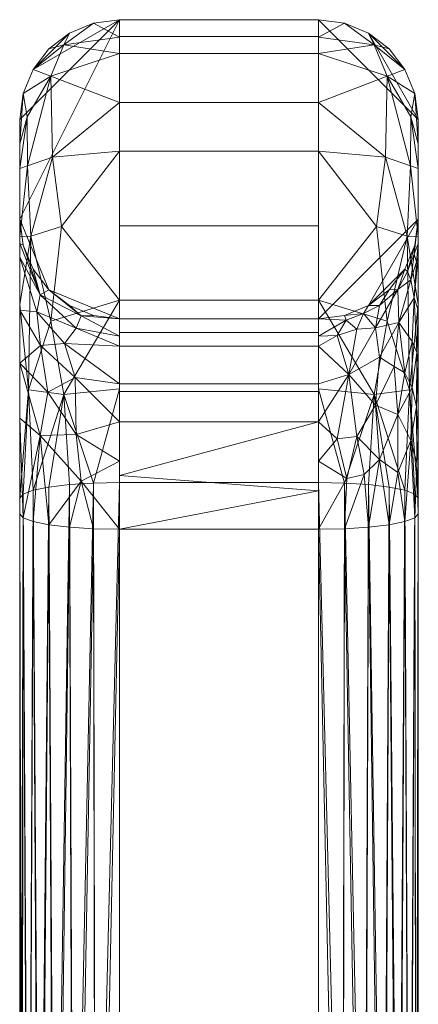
# Model space of a CAD drawing. Header units: inches. Extents: x 15 to 638, y -384 to 556.
# Tile 1001 of 1056: x 448.75 to 450.75, y 460.44 to 465.37. Entities that reach past the tile are written whole.
import ezdxf

# ---------------------------------------------------------------- set-up
doc = ezdxf.new("R2010")
doc.units = ezdxf.units.IN
doc.header["$MEASUREMENT"] = 0
doc.layers.add('Q-SPCQ', color=2, linetype='Continuous', lineweight=9)

# ---------------------------------------------------------------- blocks, each defined once
blk = doc.blocks.new('Downspout - Downspout_4650-5603892-_3D_')
at = {"layer": 'Q-SPCQ'}
mesh = blk.add_polyface(dxfattribs=at)
corners = [(-1, -8.3706, 150), (-1, -7.8706, 150), (-1, -7.8706, 122.8071), (-1, -7.6799, 122.0126), (-1, -7.1492, 121.3913), (-1, -6.3944, 121.0787), (-1, -1.0055, 120.2252), (-1, -0.3122, 118.2373), (-1, 0.1088, 116.1745), (-1, 0.25, 114.0739), (-1, 0.25), (-1, -0.25), (-1, -0.25, 114.0739), (-1, -0.3747, 116.0166), (-1, -0.7467, 117.9275), (-1, -1.36, 119.7751), (-1, -6.4726, 120.5848), (-1, -7.4431, 120.9868), (-1, -8.1254, 121.7856), (-1, -8.3706, 122.8071)]
mesh.append_faces([[corners[k] for k in face] for face in [(5, 17, 4), (6, 15, 5)]], dxfattribs={"vtx0": -1, "vtx1": -1})
mesh.append_faces([[corners[k] for k in face] for face in [(18, 3, 4, 17), (19, 2, 3, 18), (13, 8, 9, 12), (15, 6, 7, 14), (14, 7, 8, 13)]], dxfattribs={"vtx0": -1, "vtx2": -1})
mesh.append_faces([[corners[k] for k in face] for face in [(16, 17, 5, 15)]], dxfattribs={"vtx1": -1, "vtx2": -1})
mesh.append_faces([[corners[k] for k in face] for face in [(10, 11, 12, 9)]], dxfattribs={"vtx2": -1})
mesh.append_faces([[corners[k] for k in face] for face in [(19, 0, 1, 2)]], dxfattribs={"vtx3": -1})
mesh = blk.add_polyface(dxfattribs=at)
corners = [(1, -7.8706, 150), (1, -8.3706, 150), (1, -8.3706, 122.8071), (1, -8.1254, 121.7856), (1, -7.4431, 120.9868), (1, -6.4726, 120.5848), (1, -1.36, 119.7751), (1, -0.7467, 117.9275), (1, -0.3747, 116.0166), (1, -0.25, 114.0739), (1, -0.25), (1, 0.25), (1, 0.25, 114.0739), (1, 0.1088, 116.1745), (1, -0.3122, 118.2373), (1, -1.0055, 120.2252), (1, -6.3944, 121.0787), (1, -7.1492, 121.3913), (1, -7.6799, 122.0126), (1, -7.8706, 122.8071)]
mesh.append_faces([[corners[k] for k in face] for face in [(15, 6, 14)]], dxfattribs={"vtx0": -1, "vtx1": -1})
mesh.append_faces([[corners[k] for k in face] for face in [(16, 5, 6, 15), (7, 13, 14, 6), (13, 7, 8, 12)]], dxfattribs={"vtx0": -1, "vtx2": -1})
mesh.append_faces([[corners[k] for k in face] for face in [(8, 9, 12)]], dxfattribs={"vtx1": -1, "vtx2": -1})
mesh.append_faces([[corners[k] for k in face] for face in [(18, 19, 2, 3), (17, 18, 3, 4), (4, 5, 16, 17)]], dxfattribs={"vtx1": -1, "vtx3": -1})
mesh.append_faces([[corners[k] for k in face] for face in [(0, 1, 2, 19)]], dxfattribs={"vtx2": -1})
mesh.append_faces([[corners[k] for k in face] for face in [(9, 10, 11, 12)]], dxfattribs={"vtx3": -1})
mesh = blk.add_polyface(dxfattribs=at)
corners = [(-1, -6.3944, 121.0787), (-0.983, -6.3741, 121.2065), (-0.933, -6.3553, 121.3256), (-0.8536, -6.3391, 121.4279), (-0.75, -6.3266, 121.5064), (-0.6294, -6.3188, 121.5557), (-0.5, -6.3162, 121.5725), (-0.5, -0.6568, 120.6762), (-0.6189, -0.6667, 120.6632), (-0.7292, -0.6953, 120.6259), (-0.8246, -0.7397, 120.5682), (-0.9008, -0.7963, 120.4947), (-0.9558, -0.8615, 120.4104), (-0.989, -0.9322, 120.3193), (-1, -1.0055, 120.2252)]
mesh.append_faces([[corners[k] for k in face] for face in [(0, 13, 14)]], dxfattribs={"vtx0": -1})
mesh.append_faces([[corners[k] for k in face] for face in [(6, 8, 5), (4, 10, 3), (10, 4, 9), (3, 11, 2), (2, 12, 1), (11, 3, 10)]], dxfattribs={"vtx0": -1, "vtx1": -1})
mesh.append_faces([[corners[k] for k in face] for face in [(5, 8, 9), (2, 11, 12), (1, 12, 13), (13, 0, 1)]], dxfattribs={"vtx0": -1, "vtx2": -1})
mesh.append_faces([[corners[k] for k in face] for face in [(4, 5, 9)]], dxfattribs={"vtx1": -1, "vtx2": -1})
mesh.append_faces([[corners[k] for k in face] for face in [(6, 7, 8)]], dxfattribs={"vtx2": -1})
mesh = blk.add_polyface(dxfattribs=at)
corners = [(0.5, -6.3162, 121.5725), (0.5, -0.6568, 120.6762), (-0.5, -0.6568, 120.6762), (-0.5, -6.3162, 121.5725)]
mesh.append_faces([[corners[k] for k in face] for face in [(0, 1, 2, 3)]])
mesh = blk.add_polyface(dxfattribs=at)
corners = [(0.5, -6.3162, 121.5725), (0.6294, -6.3188, 121.5557), (0.75, -6.3266, 121.5064), (0.8536, -6.3391, 121.4279), (0.933, -6.3553, 121.3256), (0.983, -6.3741, 121.2065), (1, -6.3944, 121.0787), (1, -1.0055, 120.2252), (0.9889, -0.9321, 120.3195), (0.9558, -0.8614, 120.4105), (0.9007, -0.7962, 120.4949), (0.8245, -0.7397, 120.5682), (0.7292, -0.6953, 120.626), (0.6188, -0.6667, 120.6632), (0.5, -0.6568, 120.6762)]
mesh.append_faces([[corners[k] for k in face] for face in [(3, 11, 2), (2, 12, 1), (11, 3, 10)]], dxfattribs={"vtx0": -1, "vtx1": -1})
mesh.append_faces([[corners[k] for k in face] for face in [(5, 8, 9), (4, 9, 10), (5, 7, 8), (9, 4, 5), (10, 3, 4), (2, 11, 12), (13, 0, 1)]], dxfattribs={"vtx0": -1, "vtx2": -1})
mesh.append_faces([[corners[k] for k in face] for face in [(6, 7, 5), (14, 0, 13)]], dxfattribs={"vtx1": -1})
mesh.append_faces([[corners[k] for k in face] for face in [(12, 13, 1)]], dxfattribs={"vtx1": -1, "vtx2": -1})
mesh = blk.add_polyface(dxfattribs=at)
corners = [(-0.5, -6.5508, 120.091), (-0.6294, -6.5482, 120.1078), (-0.75, -6.5403, 120.1572), (-0.8536, -6.5279, 120.2356), (-0.933, -6.5117, 120.3379), (-0.983, -6.4928, 120.457), (-1, -6.4726, 120.5848), (-1, -1.36, 119.7751), (-0.9889, -1.4349, 119.6811), (-0.9559, -1.5073, 119.5905), (-0.901, -1.5745, 119.5067), (-0.8251, -1.6333, 119.4338), (-0.73, -1.6798, 119.3762), (-0.6194, -1.71, 119.3389), (-0.5, -1.7205, 119.3259)]
mesh.append_faces([[corners[k] for k in face] for face in [(6, 8, 5), (4, 10, 3), (10, 4, 9), (3, 11, 2), (2, 12, 1), (11, 3, 10)]], dxfattribs={"vtx0": -1, "vtx1": -1})
mesh.append_faces([[corners[k] for k in face] for face in [(13, 0, 1)]], dxfattribs={"vtx0": -1, "vtx2": -1})
mesh.append_faces([[corners[k] for k in face] for face in [(7, 8, 6)]], dxfattribs={"vtx1": -1})
mesh.append_faces([[corners[k] for k in face] for face in [(8, 9, 5), (4, 5, 9), (11, 12, 2), (12, 13, 1)]], dxfattribs={"vtx1": -1, "vtx2": -1})
mesh.append_faces([[corners[k] for k in face] for face in [(13, 14, 0)]], dxfattribs={"vtx2": -1})
mesh = blk.add_polyface(dxfattribs=at)
corners = [(1, -6.4726, 120.5848), (0.983, -6.4928, 120.457), (0.933, -6.5117, 120.3379), (0.8536, -6.5279, 120.2356), (0.75, -6.5403, 120.1572), (0.6294, -6.5482, 120.1078), (0.5, -6.5508, 120.091), (0.5, -1.7205, 119.3259), (0.6194, -1.71, 119.3389), (0.73, -1.6798, 119.3763), (0.8252, -1.6332, 119.4338), (0.9011, -1.5744, 119.5068), (0.9559, -1.5072, 119.5906), (0.989, -1.4348, 119.6812), (1, -1.36, 119.7751)]
mesh.append_faces([[corners[k] for k in face] for face in [(6, 8, 5), (3, 11, 2), (2, 12, 1), (11, 3, 10)]], dxfattribs={"vtx0": -1, "vtx1": -1})
mesh.append_faces([[corners[k] for k in face] for face in [(9, 4, 5), (10, 3, 4), (13, 0, 1)]], dxfattribs={"vtx0": -1, "vtx2": -1})
mesh.append_faces([[corners[k] for k in face] for face in [(7, 8, 6)]], dxfattribs={"vtx1": -1})
mesh.append_faces([[corners[k] for k in face] for face in [(9, 10, 4), (8, 9, 5), (11, 12, 2), (12, 13, 1)]], dxfattribs={"vtx1": -1, "vtx2": -1})
mesh.append_faces([[corners[k] for k in face] for face in [(13, 14, 0)]], dxfattribs={"vtx2": -1})
mesh = blk.add_polyface(dxfattribs=at)
corners = [(-0.5, -6.5508, 120.091), (-0.5, -1.7205, 119.3259), (0.5, -1.7205, 119.3259), (0.5, -6.5508, 120.091)]
mesh.append_faces([[corners[k] for k in face] for face in [(0, 1, 2, 3)]])
mesh = blk.add_polyface(dxfattribs=at)
corners = [(-1, -6.3944, 121.0787), (-1, -7.1492, 121.3913), (-1, -7.6799, 122.0126), (-1, -7.8706, 122.8071), (-0.983, -7.7412, 122.8071), (-0.933, -7.6206, 122.8071), (-0.8536, -7.5171, 122.8071), (-0.75, -7.4376, 122.8071), (-0.6294, -7.3877, 122.8071), (-0.5, -7.3706, 122.8071), (-0.5, -7.2344, 122.2396), (-0.5, -6.8554, 121.7959), (-0.5, -6.3162, 121.5725), (-0.6294, -6.3188, 121.5557), (-0.75, -6.3266, 121.5064), (-0.8536, -6.3391, 121.4279), (-0.933, -6.3553, 121.3256), (-0.983, -6.3741, 121.2065), (-0.8044, -7.1797, 121.9647), (-0.8967, -6.8917, 121.5843), (-0.9619, -7.5675, 122.2275), (-0.6913, -6.7808, 121.7011), (-0.6913, -7.3195, 122.3363), (-0.9619, -6.7608, 121.386), (-0.9685, -7.2579, 121.7169), (-0.8967, -7.5184, 122.4383), (-0.8044, -6.6663, 121.5687), (-0.9021, -7.3522, 122.0363), (-0.5, -7.2841, 122.4468), (-0.593, -7.2871, 122.3342), (-0.6512, -7.0918, 121.9834), (-1, -7.7495, 122.3027), (-0.9913, -7.6563, 122.1845), (-1, -7.4146, 121.702), (-0.5, -6.6585, 121.7143), (-0.5929, -6.7702, 121.729), (-0.9786, -7.4764, 121.9475), (-1, -6.7718, 121.235), (-0.8044, -7.4387, 122.5004), (-0.9797, -7.6959, 122.4802), (-0.6412, -6.5702, 121.619), (-0.6384, -7.364, 122.5506), (-0.9912, -6.93, 121.3619), (-0.7257, -7.3979, 122.5453), (-0.9451, -7.6087, 122.4866), (-0.7278, -6.5916, 121.5902), (-0.9917, -7.2022, 121.5486), (-0.9692, -7.0278, 121.5169), (-0.8967, -6.601, 121.4436), (-0.7858, -6.9388, 121.7463), (-0.9924, -6.649, 121.2301), (-0.8793, -7.132, 121.8044), (-0.9316, -7.1006, 121.6746), (-0.5, -7.0449, 122.0178), (-0.785, -7.3263, 122.2243)]
mesh.append_faces([[corners[k] for k in face] for face in [(13, 40, 12), (2, 36, 33), (16, 48, 15), (11, 30, 53), (31, 32, 2), (1, 42, 37), (8, 43, 7), (33, 46, 1), (0, 50, 17)]], dxfattribs={"vtx0": -1, "vtx1": -1})
mesh.append_faces([[corners[k] for k in face] for face in [(25, 54, 27), (2, 32, 36), (20, 25, 27), (42, 47, 23), (41, 43, 8), (32, 39, 20), (19, 51, 49), (44, 20, 39), (38, 54, 25), (25, 20, 44), (48, 26, 15), (35, 30, 11), (35, 40, 21), (22, 29, 30), (45, 26, 21), (54, 30, 18), (45, 21, 40), (21, 26, 49), (23, 47, 19), (48, 23, 19), (52, 27, 51), (6, 38, 25), (37, 42, 50), (51, 27, 18), (36, 27, 24), (30, 29, 10), (29, 41, 28), (41, 29, 22), (30, 21, 49), (33, 36, 46), (36, 32, 20), (30, 35, 21), (27, 36, 20), (36, 24, 46), (22, 43, 41), (38, 43, 54), (31, 39, 32), (34, 40, 35), (54, 43, 22), (46, 42, 1), (50, 23, 17), (38, 7, 43), (4, 44, 39), (5, 25, 44), (13, 45, 40), (14, 26, 45), (47, 46, 24), (46, 47, 42), (47, 24, 52), (23, 48, 16), (26, 48, 19), (19, 49, 26), (30, 49, 18), (23, 50, 42), (49, 51, 18), (52, 51, 19), (47, 52, 19), (27, 52, 24), (30, 54, 22), (27, 54, 18)]], dxfattribs={"vtx0": -1, "vtx1": -1, "vtx2": -1})
mesh.append_faces([[corners[k] for k in face] for face in [(29, 28, 10), (25, 5, 6), (23, 16, 17), (44, 4, 5), (45, 13, 14), (41, 8, 9), (30, 10, 53)]], dxfattribs={"vtx0": -1, "vtx2": -1})
mesh.append_faces([[corners[k] for k in face] for face in [(9, 28, 41), (31, 3, 39), (6, 7, 38), (0, 37, 50), (14, 15, 26), (3, 4, 39), (34, 12, 40), (11, 34, 35)]], dxfattribs={"vtx1": -1, "vtx2": -1})
mesh = blk.add_polyface(dxfattribs=at)
corners = [(-0.5, -6.3162, 121.5725), (-0.5, -6.8554, 121.7959), (-0.5, -7.2344, 122.2396), (-0.5, -7.3706, 122.8071), (0.5, -7.3706, 122.8071), (0.5, -7.2344, 122.2396), (0.5, -6.8554, 121.7959), (0.5, -6.3162, 121.5725), (-0.5, -7.3025, 122.5234), (0.5, -7.3025, 122.5234), (0.5, -7.0449, 122.0178), (-0.5, -7.0449, 122.0178), (-0.5, -6.5095, 121.6526), (0.5, -6.5858, 121.6842)]
mesh.append_faces([[corners[k] for k in face] for face in [(5, 2, 8, 9)]], dxfattribs={"vtx0": -1, "vtx2": -1})
mesh.append_faces([[corners[k] for k in face] for face in [(6, 13, 1), (13, 7, 12), (12, 1, 13)]], dxfattribs={"vtx1": -1, "vtx2": -1})
mesh.append_faces([[corners[k] for k in face] for face in [(5, 10, 11, 2), (10, 6, 1, 11)]], dxfattribs={"vtx1": -1, "vtx3": -1})
mesh.append_faces([[corners[k] for k in face] for face in [(3, 4, 9, 8), (7, 0, 12)]], dxfattribs={"vtx2": -1})
mesh = blk.add_polyface(dxfattribs=at)
corners = [(0.5, -6.3162, 121.5725), (0.5, -6.8554, 121.7959), (0.5, -7.2344, 122.2396), (0.5, -7.3706, 122.8071), (0.6294, -7.3877, 122.8071), (0.75, -7.4376, 122.8071), (0.8536, -7.5171, 122.8071), (0.933, -7.6206, 122.8071), (0.983, -7.7412, 122.8071), (1, -7.8706, 122.8071), (1, -7.6799, 122.0126), (1, -7.1492, 121.3913), (1, -6.3944, 121.0787), (0.983, -6.3741, 121.2065), (0.933, -6.3553, 121.3256), (0.8536, -6.3391, 121.4279), (0.75, -6.3266, 121.5064), (0.6294, -6.3188, 121.5557), (0.8967, -7.492, 122.3499), (0.8967, -6.7868, 121.5241), (1, -7.7495, 122.3027), (0.5, -7.2841, 122.4468), (1, -6.8736, 121.2772), (0.5, -6.6585, 121.7143), (0.7169, -7.3249, 122.3188), (0.6913, -7.3857, 122.5651), (0.8948, -7.2383, 121.8941), (0.7169, -6.7913, 121.6941), (0.6913, -6.5576, 121.5954), (0.5, -7.0449, 122.0178), (0.8588, -7.0042, 121.719), (0.7224, -7.0779, 121.9244), (0.7756, -7.2469, 122.0944), (0.9135, -7.4071, 122.0983), (1, -7.4146, 121.702)]
mesh.append_faces([[corners[k] for k in face] for face in [(10, 18, 20), (7, 18, 6), (3, 25, 21), (1, 27, 23)]], dxfattribs={"vtx0": -1, "vtx1": -1})
mesh.append_faces([[corners[k] for k in face] for face in [(24, 25, 18), (33, 26, 32), (8, 20, 18), (33, 32, 24), (6, 18, 25), (2, 24, 32), (19, 22, 13), (19, 30, 11), (27, 28, 23), (31, 32, 26), (21, 25, 24), (27, 30, 19), (19, 28, 27), (19, 15, 28), (31, 26, 30), (27, 1, 31), (30, 26, 11), (31, 30, 27), (32, 31, 29), (33, 24, 18), (18, 10, 33), (33, 34, 26)]], dxfattribs={"vtx0": -1, "vtx1": -1, "vtx2": -1})
mesh.append_faces([[corners[k] for k in face] for face in [(25, 5, 6), (28, 15, 16), (24, 2, 21), (33, 10, 34), (28, 17, 0)]], dxfattribs={"vtx0": -1, "vtx2": -1})
mesh.append_faces([[corners[k] for k in face] for face in [(7, 8, 18), (3, 4, 25), (4, 5, 25), (14, 15, 19), (11, 22, 19), (0, 23, 28), (1, 29, 31), (13, 14, 19), (16, 17, 28), (29, 2, 32), (34, 11, 26)]], dxfattribs={"vtx1": -1, "vtx2": -1})
mesh.append_faces([[corners[k] for k in face] for face in [(22, 12, 13), (8, 9, 20)]], dxfattribs={"vtx2": -1})
mesh = blk.add_polyface(dxfattribs=at)
corners = [(-0.5, -6.5508, 120.091), (-0.5, -7.4643, 120.4078), (-0.5, -8.2117, 121.0211), (-0.5, -8.7007, 121.8553), (-0.5, -8.8706, 122.8071), (-0.6294, -8.8536, 122.8071), (-0.75, -8.8036, 122.8071), (-0.8536, -8.7242, 122.8071), (-0.933, -8.6206, 122.8071), (-0.983, -8.5, 122.8071), (-1, -8.3706, 122.8071), (-1, -8.1254, 121.7856), (-1, -7.4431, 120.9868), (-1, -6.4726, 120.5848), (-0.983, -6.4928, 120.457), (-0.933, -6.5117, 120.3379), (-0.8536, -6.5279, 120.2356), (-0.75, -6.5403, 120.1572), (-0.6294, -6.5482, 120.1078), (-0.8429, -8.5876, 121.9431), (-0.8429, -7.36, 120.5057), (-1, -8.248, 122.2964), (-1, -6.9579, 120.7858), (-0.5, -8.7832, 122.3175), (-0.5, -7.0208, 120.2539), (-0.7777, -8.7452, 122.3403), (-0.7777, -6.9923, 120.2879), (-0.9627, -8.384, 121.8968), (-0.8359, -8.1815, 121.1888), (-0.9612, -8.1388, 121.43), (-0.9436, -7.7848, 120.9676), (-1, -7.7843, 121.3862), (-0.7906, -7.834, 120.7765), (-0.9556, -7.0151, 120.5198), (-0.5, -8.4562, 121.4382), (-0.5, -7.838, 120.7145)]
mesh.append_faces([[corners[k] for k in face] for face in [(9, 19, 8), (7, 25, 6), (18, 26, 17), (16, 26, 15), (23, 25, 3), (11, 27, 21), (14, 33, 13), (3, 19, 34), (1, 26, 24), (15, 33, 14)]], dxfattribs={"vtx0": -1, "vtx1": -1})
mesh.append_faces([[corners[k] for k in face] for face in [(21, 27, 9), (27, 11, 29), (28, 19, 29), (9, 27, 19), (8, 19, 25), (31, 30, 29), (28, 34, 19), (32, 28, 30), (15, 26, 33), (3, 25, 19), (33, 30, 12), (5, 25, 23), (28, 29, 30), (27, 29, 19), (26, 20, 33), (20, 26, 1), (18, 24, 26), (32, 30, 20), (2, 28, 32), (30, 33, 20), (1, 32, 20)]], dxfattribs={"vtx0": -1, "vtx1": -1, "vtx2": -1})
mesh.append_faces([[corners[k] for k in face] for face in [(30, 31, 12), (25, 5, 6), (26, 16, 17), (29, 11, 31), (28, 2, 34)]], dxfattribs={"vtx0": -1, "vtx2": -1})
mesh.append_faces([[corners[k] for k in face] for face in [(33, 12, 22, 13), (32, 1, 35, 2)]], dxfattribs={"vtx0": -1, "vtx3": -1})
mesh.append_faces([[corners[k] for k in face] for face in [(10, 21, 9)]], dxfattribs={"vtx1": -1})
mesh.append_faces([[corners[k] for k in face] for face in [(7, 8, 25)]], dxfattribs={"vtx1": -1, "vtx2": -1})
mesh.append_faces([[corners[k] for k in face] for face in [(23, 4, 5), (18, 0, 24)]], dxfattribs={"vtx2": -1})
mesh = blk.add_polyface(dxfattribs=at)
corners = [(1, -6.4726, 120.5848), (1, -7.4431, 120.9868), (1, -8.1254, 121.7856), (1, -8.3706, 122.8071), (0.983, -8.5, 122.8071), (0.933, -8.6206, 122.8071), (0.8536, -8.7242, 122.8071), (0.75, -8.8036, 122.8071), (0.6294, -8.8536, 122.8071), (0.5, -8.8706, 122.8071), (0.5, -8.7007, 121.8553), (0.5, -8.2117, 121.0211), (0.5, -7.4643, 120.4078), (0.5, -6.5508, 120.091), (0.6294, -6.5482, 120.1078), (0.75, -6.5403, 120.1572), (0.8536, -6.5279, 120.2356), (0.933, -6.5117, 120.3379), (0.983, -6.4928, 120.457), (0.8429, -8.5876, 121.9431), (0.8429, -7.36, 120.5057), (1, -8.248, 122.2964), (1, -6.9579, 120.7858), (0.5, -8.7832, 122.3175), (0.5, -7.0208, 120.2539), (0.7777, -8.7452, 122.3403), (0.7777, -6.9923, 120.2879), (0.9627, -8.384, 121.8968), (0.8359, -8.1815, 121.1888), (0.9612, -8.1388, 121.43), (0.9436, -7.7848, 120.9676), (1, -7.7843, 121.3862), (0.7906, -7.834, 120.7765), (0.9556, -7.0151, 120.5198), (0.5, -8.4562, 121.4382), (0.5, -7.838, 120.7145)]
mesh.append_faces([[corners[k] for k in face] for face in [(24, 26, 12), (7, 25, 6), (5, 19, 4), (10, 25, 23), (8, 25, 7), (0, 33, 18), (31, 30, 1), (34, 19, 10)]], dxfattribs={"vtx0": -1, "vtx1": -1})
mesh.append_faces([[corners[k] for k in face] for face in [(5, 25, 19), (23, 25, 8), (25, 10, 19), (33, 1, 30), (29, 2, 27), (12, 26, 20), (29, 19, 28), (20, 32, 12), (19, 34, 28), (30, 31, 29), (30, 29, 28), (19, 27, 4), (20, 30, 32), (33, 26, 17), (4, 27, 21), (28, 11, 32), (29, 27, 19), (32, 30, 28), (14, 26, 24), (30, 20, 33), (33, 20, 26)]], dxfattribs={"vtx0": -1, "vtx1": -1, "vtx2": -1})
mesh.append_faces([[corners[k] for k in face] for face in [(27, 2, 21), (26, 14, 15), (26, 15, 16), (33, 17, 18)]], dxfattribs={"vtx0": -1, "vtx2": -1})
mesh.append_faces([[corners[k] for k in face] for face in [(33, 0, 22, 1), (32, 11, 35, 12)]], dxfattribs={"vtx0": -1, "vtx3": -1})
mesh.append_faces([[corners[k] for k in face] for face in [(3, 4, 21), (13, 14, 24)]], dxfattribs={"vtx1": -1})
mesh.append_faces([[corners[k] for k in face] for face in [(5, 6, 25), (16, 17, 26), (31, 2, 29), (34, 11, 28)]], dxfattribs={"vtx1": -1, "vtx2": -1})
mesh.append_faces([[corners[k] for k in face] for face in [(8, 9, 23)]], dxfattribs={"vtx2": -1})
mesh = blk.add_polyface(dxfattribs=at)
corners = [(0.5, -6.5508, 120.091), (0.5, -7.4643, 120.4078), (0.5, -8.2117, 121.0211), (0.5, -8.7007, 121.8553), (0.5, -8.8706, 122.8071), (-0.5, -8.8706, 122.8071), (-0.5, -8.7007, 121.8553), (-0.5, -8.2117, 121.0211), (-0.5, -7.4643, 120.4078), (-0.5, -6.5508, 120.091), (-0.5, -8.7856, 122.3312), (0.5, -8.7856, 122.3312), (0.5, -8.4562, 121.4382), (-0.5, -8.4562, 121.4382), (0.5, -7.838, 120.7145), (-0.5, -7.838, 120.7145), (-0.5, -7.0076, 120.2494), (0.5, -7.0076, 120.2494)]
mesh.append_faces([[corners[k] for k in face] for face in [(17, 16, 9, 0)]], dxfattribs={"vtx0": -1})
mesh.append_faces([[corners[k] for k in face] for face in [(1, 8, 16, 17)]], dxfattribs={"vtx0": -1, "vtx2": -1})
mesh.append_faces([[corners[k] for k in face] for face in [(10, 6, 3, 11), (13, 7, 2, 12), (6, 13, 12, 3), (15, 8, 1, 14), (7, 15, 14, 2)]], dxfattribs={"vtx1": -1, "vtx3": -1})
mesh.append_faces([[corners[k] for k in face] for face in [(11, 4, 5, 10)]], dxfattribs={"vtx3": -1})
mesh = blk.add_polyface(dxfattribs=at)
corners = [(-0.5, -8.8706, 150), (0.5, -8.8706, 150), (0.6294, -8.8536, 150), (0.75, -8.8036, 150), (0.8536, -8.7242, 150), (0.933, -8.6206, 150), (0.983, -8.5, 150), (1, -8.3706, 150), (1, -7.8706, 150), (0.983, -7.7412, 150), (0.933, -7.6206, 150), (0.8536, -7.5171, 150), (0.75, -7.4376, 150), (0.6294, -7.3877, 150), (0.5, -7.3706, 150), (-0.5, -7.3706, 150), (-0.6294, -7.3877, 150), (-0.75, -7.4376, 150), (-0.8536, -7.5171, 150), (-0.933, -7.6206, 150), (-0.983, -7.7412, 150), (-1, -7.8706, 150), (-1, -8.3706, 150), (-0.983, -8.5, 150), (-0.933, -8.6206, 150), (-0.8536, -8.7242, 150), (-0.75, -8.8036, 150), (-0.6294, -8.8536, 150)]
mesh.append_faces([[corners[k] for k in face] for face in [(26, 24, 25), (5, 3, 4)]], dxfattribs={"vtx0": -1})
mesh.append_faces([[corners[k] for k in face] for face in [(8, 11, 14, 1)]], dxfattribs={"vtx0": -1, "vtx1": -1, "vtx2": -1, "vtx3": -1})
mesh.append_faces([[corners[k] for k in face] for face in [(15, 0, 1, 14)]], dxfattribs={"vtx0": -1, "vtx2": -1})
mesh.append_faces([[corners[k] for k in face] for face in [(15, 21, 22, 0)]], dxfattribs={"vtx0": -1, "vtx2": -1, "vtx3": -1})
mesh.append_faces([[corners[k] for k in face] for face in [(23, 24, 26, 22), (7, 8, 1)]], dxfattribs={"vtx1": -1, "vtx2": -1})
mesh.append_faces([[corners[k] for k in face] for face in [(17, 18, 19), (12, 13, 14, 11), (9, 10, 11, 8)]], dxfattribs={"vtx2": -1})
mesh.append_faces([[corners[k] for k in face] for face in [(19, 20, 21, 17), (15, 16, 17, 21), (26, 27, 0, 22), (1, 2, 3, 5), (5, 6, 7, 1)]], dxfattribs={"vtx2": -1, "vtx3": -1})
mesh = blk.add_polyface(dxfattribs=at)
corners = [(-1, -7.8706, 150), (-0.983, -7.7412, 150), (-0.933, -7.6206, 150), (-0.8536, -7.5171, 150), (-0.75, -7.4376, 150), (-0.6294, -7.3877, 150), (-0.5, -7.3706, 150), (-0.5, -7.3706, 122.8071), (-0.6294, -7.3877, 122.8071), (-0.75, -7.4376, 122.8071), (-0.8536, -7.5171, 122.8071), (-0.933, -7.6206, 122.8071), (-0.983, -7.7412, 122.8071), (-1, -7.8706, 122.8071)]
mesh.append_faces([[corners[k] for k in face] for face in [(7, 8, 5, 6)]], dxfattribs={"vtx1": -1})
mesh.append_faces([[corners[k] for k in face] for face in [(8, 9, 4, 5), (3, 4, 9, 10), (11, 12, 1, 2), (2, 3, 10, 11)]], dxfattribs={"vtx1": -1, "vtx3": -1})
mesh.append_faces([[corners[k] for k in face] for face in [(12, 13, 0, 1)]], dxfattribs={"vtx3": -1})
mesh = blk.add_polyface(dxfattribs=at)
corners = [(0.5, -7.3706, 150), (0.5, -7.3706, 122.8071), (-0.5, -7.3706, 122.8071), (-0.5, -7.3706, 150)]
mesh.append_faces([[corners[k] for k in face] for face in [(0, 1, 2, 3)]])
mesh = blk.add_polyface(dxfattribs=at)
corners = [(0.5, -7.3706, 150), (0.6294, -7.3877, 150), (0.75, -7.4376, 150), (0.8536, -7.5171, 150), (0.933, -7.6206, 150), (0.983, -7.7412, 150), (1, -7.8706, 150), (1, -7.8706, 122.8071), (0.983, -7.7412, 122.8071), (0.933, -7.6206, 122.8071), (0.8536, -7.5171, 122.8071), (0.75, -7.4376, 122.8071), (0.6294, -7.3877, 122.8071), (0.5, -7.3706, 122.8071)]
mesh.append_faces([[corners[k] for k in face] for face in [(5, 8, 9, 4)]], dxfattribs={"vtx0": -1, "vtx2": -1})
mesh.append_faces([[corners[k] for k in face] for face in [(3, 4, 9, 10), (11, 12, 1, 2), (2, 3, 10, 11)]], dxfattribs={"vtx1": -1, "vtx3": -1})
mesh.append_faces([[corners[k] for k in face] for face in [(6, 7, 8, 5)]], dxfattribs={"vtx2": -1})
mesh.append_faces([[corners[k] for k in face] for face in [(12, 13, 0, 1)]], dxfattribs={"vtx3": -1})
mesh = blk.add_polyface(dxfattribs=at)
corners = [(-0.5, -8.8706, 150), (-0.6294, -8.8536, 150), (-0.75, -8.8036, 150), (-0.8536, -8.7242, 150), (-0.933, -8.6206, 150), (-0.983, -8.5, 150), (-1, -8.3706, 150), (-1, -8.3706, 122.8071), (-0.983, -8.5, 122.8071), (-0.933, -8.6206, 122.8071), (-0.8536, -8.7242, 122.8071), (-0.75, -8.8036, 122.8071), (-0.6294, -8.8536, 122.8071), (-0.5, -8.8706, 122.8071)]
mesh.append_faces([[corners[k] for k in face] for face in [(7, 8, 5, 6)]], dxfattribs={"vtx1": -1})
mesh.append_faces([[corners[k] for k in face] for face in [(8, 9, 4, 5), (3, 4, 9, 10), (11, 12, 1, 2), (2, 3, 10, 11)]], dxfattribs={"vtx1": -1, "vtx3": -1})
mesh.append_faces([[corners[k] for k in face] for face in [(12, 13, 0, 1)]], dxfattribs={"vtx3": -1})
mesh = blk.add_polyface(dxfattribs=at)
corners = [(1, -8.3706, 150), (0.983, -8.5, 150), (0.933, -8.6206, 150), (0.8536, -8.7242, 150), (0.75, -8.8036, 150), (0.6294, -8.8536, 150), (0.5, -8.8706, 150), (0.5, -8.8706, 122.8071), (0.6294, -8.8536, 122.8071), (0.75, -8.8036, 122.8071), (0.8536, -8.7242, 122.8071), (0.933, -8.6206, 122.8071), (0.983, -8.5, 122.8071), (1, -8.3706, 122.8071)]
mesh.append_faces([[corners[k] for k in face] for face in [(7, 8, 5, 6)]], dxfattribs={"vtx1": -1})
mesh.append_faces([[corners[k] for k in face] for face in [(8, 9, 4, 5), (3, 4, 9, 10), (11, 12, 1, 2), (2, 3, 10, 11)]], dxfattribs={"vtx1": -1, "vtx3": -1})
mesh.append_faces([[corners[k] for k in face] for face in [(12, 13, 0, 1)]], dxfattribs={"vtx3": -1})
mesh = blk.add_polyface(dxfattribs=at)
corners = [(-0.5, -8.8706, 150), (-0.5, -8.8706, 122.8071), (0.5, -8.8706, 122.8071), (0.5, -8.8706, 150)]
mesh.append_faces([[corners[k] for k in face] for face in [(0, 1, 2, 3)]])

msp = doc.modelspace()

# ---------------------------------------------------------------- block references
at = {"layer": 'Q-SPCQ', "rotation": 180}
msp.add_blockref('Downspout - Downspout_4650-5603892-_3D_', (449.75, 456.5), dxfattribs=at)

doc.saveas('drawing.dxf')
